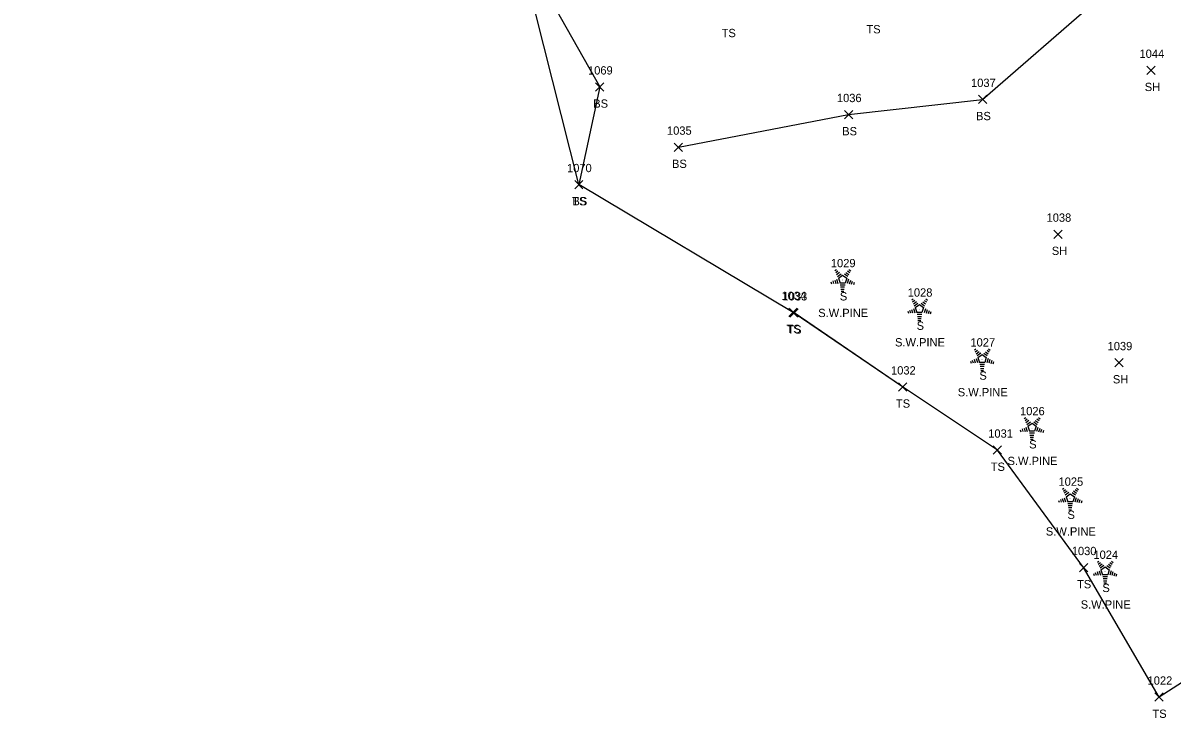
# Model space of a CAD drawing. Extents: x 1472233 to 1475777, y 540726 to 543442.
# Drawn here: x 1475042.8 to 1475319.7, y 542171.3 to 542338.7 of the extents above; entities that cross this region are included whole.
import ezdxf

# ---------------------------------------------------------------- set-up
doc = ezdxf.new("R2010")
doc.units = 0
for name, color, linetype in [('L_A', 7, 'Continuous'), ('L_C', 7, 'Continuous'), ('L_I', 7, 'Continuous'), ('L_TIC', 7, 'Continuous'), ('LELB', 7, 'Continuous'), ('LSOGP', 7, 'Continuous'), ('LTC', 7, 'Continuous')]:
    doc.layers.add(name, color=color, linetype=linetype)

msp = doc.modelspace()

# ---------------------------------------------------------------- linework, layer by layer
at = {"layer": 'L_TIC'}
for points in [[(1475313.64, 542326.34), (1475315.64, 542328.34)], [(1475315.64, 542326.34), (1475313.64, 542328.34)], [(1475180.79, 542322.33), (1475182.79, 542324.33)], [(1475182.79, 542322.33), (1475180.79, 542324.33)], [(1475273.04, 542319.33), (1475275.04, 542321.33)], [(1475275.04, 542319.33), (1475273.04, 542321.33)], [(1475240.78, 542315.68), (1475242.78, 542317.68)], [(1475242.78, 542315.68), (1475240.78, 542317.68)], [(1475199.77, 542307.82), (1475201.77, 542309.82)], [(1475201.77, 542307.82), (1475199.77, 542309.82)], [(1475175.76, 542298.8), (1475177.76, 542300.8)], [(1475177.76, 542298.8), (1475175.76, 542300.8)], [(1475175.76, 542298.8), (1475177.76, 542300.8)], [(1475177.76, 542298.8), (1475175.76, 542300.8)], [(1475291.24, 542286.85), (1475293.24, 542288.85)], [(1475293.24, 542286.85), (1475291.24, 542288.85)], [(1475227.37, 542268.02), (1475229.37, 542270.02)], [(1475229.37, 542268.02), (1475227.37, 542270.02)], [(1475227.61, 542267.89), (1475229.61, 542269.89)], [(1475229.61, 542267.89), (1475227.61, 542269.89)], [(1475305.96, 542255.9), (1475307.96, 542257.9)], [(1475307.96, 542255.9), (1475305.96, 542257.9)], [(1475253.76, 542250.05), (1475255.76, 542252.05)], [(1475255.76, 542250.05), (1475253.76, 542252.05)], [(1475276.61, 542234.83), (1475278.61, 542236.83)], [(1475278.61, 542234.83), (1475276.61, 542236.83)], [(1475297.4, 542206.53), (1475299.4, 542208.53)], [(1475299.4, 542206.53), (1475297.4, 542208.53)], [(1475315.58, 542175.31), (1475317.58, 542177.31)], [(1475317.58, 542175.31), (1475315.58, 542177.31)]]:
    msp.add_lwpolyline(points, dxfattribs=at)
at = {"layer": 'LELB'}
for points in [[(1475200.77, 542308.82), (1475241.78, 542316.68), (1475274.04, 542320.33), (1475301.6, 542344.24), (1475328.33, 542374.36), (1475336.87, 542408.47), (1475330.86, 542442.76), (1475311.21, 542502.26), (1475281.99, 542519.93), (1475248.21, 542520.89), (1475204.7, 542516.83), (1475158.55, 542517), (1475106, 542512.66), (1475101.78, 542479.34), (1475121.91, 542432.37), (1475141.93, 542394.7), (1475161.94, 542358.5), (1475181.79, 542323.33), (1475176.76, 542299.8)], [(1475316.58, 542176.31), (1475298.4, 542207.53), (1475277.61, 542235.83), (1475254.76, 542251.05), (1475228.61, 542268.89), (1475228.37, 542269.02), (1475176.76, 542299.8)]]:
    msp.add_lwpolyline(points, dxfattribs=at)
at = {"layer": 'LSOGP'}
msp.add_lwpolyline([(1475330.12, 542185), (1475316.58, 542176.31), (1475298.4, 542207.53), (1475277.61, 542235.83), (1475254.76, 542251.05), (1475228.37, 542269.02), (1475176.76, 542299.8), (1475161.94, 542358.5), (1475107.23, 542376.42), (1475093.22, 542408.74), (1475076.47, 542451.12), (1475064.48, 542485.74), (1475055.34, 542518.25), (1475052.32, 542541.03), (1475047.02, 542560.41), (1475029.67, 542584.63)], dxfattribs=at)
at = {"layer": 'LTC'}
for p, q in [((1475238.46, 542279.1), (1475238.82, 542279.36)), ((1475238.67, 542278.64), (1475239.2, 542279.02)), ((1475238.88, 542278.17), (1475239.59, 542278.68)), ((1475239.09, 542277.7), (1475239.97, 542278.34)), ((1475239.32, 542277.25), (1475240.33, 542277.98)), ((1475240.33, 542277.98), (1475241.32, 542277.26)), ((1475240.75, 542278.3), (1475241.56, 542277.71)), ((1475241.12, 542278.64), (1475241.8, 542278.15)), ((1475241.49, 542278.99), (1475242.04, 542278.59)), ((1475241.86, 542279.34), (1475242.28, 542279.04)), ((1475237.5, 542276.38), (1475237.65, 542275.91)), ((1475237.95, 542276.6), (1475238.16, 542275.95)), ((1475238.41, 542276.81), (1475238.68, 542275.98)), ((1475238.86, 542277.03), (1475239.19, 542276.01)), ((1475239.32, 542277.25), (1475239.7, 542276.06)), ((1475240.93, 542276.06), (1475239.7, 542276.06)), ((1475240.9, 542275.56), (1475239.75, 542275.56)), ((1475241.32, 542277.26), (1475240.93, 542276.06)), ((1475241.76, 542276.99), (1475241.42, 542275.95)), ((1475242.21, 542276.74), (1475241.92, 542275.85)), ((1475242.65, 542276.49), (1475242.41, 542275.76)), ((1475243.1, 542276.24), (1475242.91, 542275.66)), ((1475240.81, 542275.06), (1475239.82, 542275.06)), ((1475240.73, 542274.56), (1475239.9, 542274.56)), ((1475240.64, 542274.06), (1475239.97, 542274.06)), ((1475256.92, 542269.74), (1475257.19, 542268.9)), ((1475256.97, 542272.02), (1475257.33, 542272.28)), ((1475257.18, 542271.56), (1475257.71, 542271.94)), ((1475257.37, 542269.95), (1475257.7, 542268.93)), ((1475257.39, 542271.09), (1475258.1, 542271.6)), ((1475257.6, 542270.63), (1475258.48, 542271.26)), ((1475257.83, 542270.17), (1475258.84, 542270.91)), ((1475257.83, 542270.17), (1475258.21, 542268.98)), ((1475258.84, 542270.91), (1475259.84, 542270.18)), ((1475259.26, 542271.22), (1475260.07, 542270.63)), ((1475259.84, 542270.18), (1475259.44, 542268.98)), ((1475259.63, 542271.57), (1475260.31, 542271.07)), ((1475260.27, 542269.91), (1475259.94, 542268.87)), ((1475260, 542271.92), (1475260.55, 542271.52)), ((1475260.37, 542272.26), (1475260.79, 542271.96)), ((1475260.72, 542269.66), (1475260.43, 542268.77)), ((1475256.01, 542269.3), (1475256.16, 542268.83)), ((1475256.46, 542269.52), (1475256.67, 542268.87)), ((1475259.44, 542268.98), (1475258.21, 542268.98)), ((1475259.41, 542268.48), (1475258.26, 542268.48)), ((1475259.32, 542267.98), (1475258.33, 542267.98)), ((1475259.24, 542267.48), (1475258.41, 542267.48)), ((1475259.16, 542266.98), (1475258.48, 542266.98)), ((1475261.16, 542269.41), (1475260.93, 542268.68)), ((1475261.61, 542269.16), (1475261.42, 542268.58)), ((1475272.09, 542260), (1475272.44, 542260.26)), ((1475272.3, 542259.53), (1475272.83, 542259.92)), ((1475272.51, 542259.07), (1475273.21, 542259.58)), ((1475272.72, 542258.6), (1475273.6, 542259.24)), ((1475272.94, 542258.15), (1475273.96, 542258.88)), ((1475273.96, 542258.88), (1475274.95, 542258.16)), ((1475274.38, 542259.19), (1475275.18, 542258.61)), ((1475274.75, 542259.54), (1475275.43, 542259.05)), ((1475275.12, 542259.89), (1475275.67, 542259.49)), ((1475275.49, 542260.24), (1475275.91, 542259.94)), ((1475271.12, 542257.28), (1475271.27, 542256.81)), ((1475271.58, 542257.5), (1475271.79, 542256.84)), ((1475272.03, 542257.71), (1475272.3, 542256.88)), ((1475272.49, 542257.93), (1475272.82, 542256.91)), ((1475272.94, 542258.15), (1475273.33, 542256.95)), ((1475274.56, 542256.95), (1475273.33, 542256.95)), ((1475274.52, 542256.45), (1475273.38, 542256.45)), ((1475274.44, 542255.95), (1475273.45, 542255.95)), ((1475274.95, 542258.16), (1475274.56, 542256.95)), ((1475275.39, 542257.89), (1475275.05, 542256.85)), ((1475275.83, 542257.64), (1475275.55, 542256.75)), ((1475276.28, 542257.39), (1475276.04, 542256.66)), ((1475276.72, 542257.14), (1475276.54, 542256.56)), ((1475274.36, 542255.45), (1475273.52, 542255.45)), ((1475274.27, 542254.95), (1475273.6, 542254.95)), ((1475284.09, 542243.44), (1475284.45, 542243.69)), ((1475284.3, 542242.97), (1475284.83, 542243.36)), ((1475284.51, 542242.51), (1475285.22, 542243.02)), ((1475284.72, 542242.04), (1475285.6, 542242.68)), ((1475284.95, 542241.59), (1475285.96, 542242.32)), ((1475285.96, 542242.32), (1475286.96, 542241.59)), ((1475286.38, 542242.63), (1475287.19, 542242.04)), ((1475286.75, 542242.98), (1475287.43, 542242.49)), ((1475287.12, 542243.33), (1475287.67, 542242.93)), ((1475287.49, 542243.68), (1475287.91, 542243.37)), ((1475283.13, 542240.72), (1475283.28, 542240.25)), ((1475283.58, 542240.93), (1475283.79, 542240.28)), ((1475284.04, 542241.15), (1475284.31, 542240.31)), ((1475284.49, 542241.37), (1475284.82, 542240.35)), ((1475284.95, 542241.59), (1475285.33, 542240.39)), ((1475286.56, 542240.39), (1475285.33, 542240.39)), ((1475286.53, 542239.89), (1475285.38, 542239.89)), ((1475286.44, 542239.39), (1475285.45, 542239.39)), ((1475286.96, 542241.59), (1475286.56, 542240.39)), ((1475287.39, 542241.32), (1475287.05, 542240.28)), ((1475287.84, 542241.07), (1475287.55, 542240.19)), ((1475288.28, 542240.82), (1475288.04, 542240.09)), ((1475288.73, 542240.57), (1475288.54, 542240)), ((1475286.36, 542238.89), (1475285.53, 542238.89)), ((1475286.27, 542238.39), (1475285.6, 542238.39)), ((1475293.32, 542226.44), (1475293.67, 542226.7)), ((1475293.53, 542225.98), (1475294.06, 542226.36)), ((1475293.74, 542225.51), (1475294.44, 542226.02)), ((1475293.95, 542225.05), (1475294.83, 542225.69)), ((1475294.17, 542224.59), (1475295.19, 542225.33)), ((1475295.19, 542225.33), (1475296.18, 542224.6)), ((1475295.61, 542225.64), (1475296.41, 542225.05)), ((1475295.98, 542225.99), (1475296.66, 542225.49)), ((1475296.35, 542226.34), (1475296.9, 542225.94)), ((1475296.72, 542226.69), (1475297.14, 542226.38)), ((1475292.35, 542223.72), (1475292.5, 542223.26)), ((1475292.81, 542223.94), (1475293.02, 542223.29)), ((1475293.26, 542224.16), (1475293.53, 542223.32)), ((1475293.72, 542224.37), (1475294.05, 542223.35)), ((1475294.17, 542224.59), (1475294.56, 542223.4)), ((1475295.79, 542223.4), (1475294.56, 542223.4)), ((1475295.75, 542222.9), (1475294.61, 542222.9)), ((1475296.18, 542224.6), (1475295.79, 542223.4)), ((1475296.62, 542224.33), (1475296.28, 542223.29)), ((1475297.06, 542224.08), (1475296.78, 542223.2)), ((1475297.51, 542223.83), (1475297.27, 542223.1)), ((1475297.95, 542223.58), (1475297.77, 542223.01)), ((1475295.67, 542222.4), (1475294.68, 542222.4)), ((1475295.59, 542221.9), (1475294.75, 542221.9)), ((1475295.5, 542221.4), (1475294.83, 542221.4)), ((1475301.73, 542208.83), (1475302.08, 542209.09)), ((1475301.94, 542208.37), (1475302.47, 542208.75)), ((1475304.75, 542208.73), (1475305.3, 542208.33)), ((1475305.13, 542209.07), (1475305.54, 542208.77)), ((1475300.76, 542206.11), (1475300.91, 542205.65)), ((1475301.21, 542206.33), (1475301.43, 542205.68)), ((1475301.67, 542206.55), (1475301.94, 542205.71)), ((1475302.13, 542206.76), (1475302.46, 542205.74)), ((1475302.15, 542207.9), (1475302.85, 542208.41)), ((1475302.36, 542207.44), (1475303.23, 542208.07)), ((1475302.58, 542206.98), (1475303.59, 542207.72)), ((1475302.58, 542206.98), (1475302.97, 542205.79)), ((1475303.59, 542207.72), (1475304.59, 542206.99)), ((1475304.01, 542208.03), (1475304.82, 542207.44)), ((1475304.59, 542206.99), (1475304.2, 542205.79)), ((1475304.38, 542208.38), (1475305.06, 542207.88)), ((1475305.03, 542206.72), (1475304.69, 542205.68)), ((1475305.47, 542206.47), (1475305.18, 542205.59)), ((1475305.92, 542206.22), (1475305.68, 542205.49)), ((1475306.36, 542205.97), (1475306.17, 542205.4)), ((1475304.2, 542205.79), (1475302.97, 542205.79)), ((1475304.16, 542205.29), (1475303.01, 542205.29)), ((1475304.08, 542204.79), (1475303.09, 542204.79)), ((1475303.99, 542204.29), (1475303.16, 542204.29)), ((1475303.91, 542203.79), (1475303.23, 542203.79))]:
    msp.add_line(p, q, dxfattribs=at)

# ---------------------------------------------------------------- texts
at = {"layer": 'L_A'}
for s, p in [('TS', (1475211.17, 542335.33)), ('TS', (1475211.17, 542335.33)), ('TS', (1475246.06, 542336.25)), ('SH', (1475313.13, 542322.34)), ('BS', (1475180.23, 542318.33)), ('BS', (1475272.48, 542315.33)), ('BS', (1475240.22, 542311.68)), ('BS', (1475199.21, 542303.82)), ('TS', (1475175.17, 542294.8)), ('BS', (1475175.21, 542294.8)), ('SH', (1475290.73, 542282.85)), ('S', (1475239.65, 542271.89)), ('S', (1475258.16, 542264.81)), ('TS', (1475226.78, 542264.02)), ('TS', (1475227.02, 542263.89)), ('S', (1475273.28, 542252.79)), ('SH', (1475305.45, 542251.9)), ('TS', (1475253.17, 542246.05)), ('S', (1475285.28, 542236.23)), ('TS', (1475276.02, 542230.83)), ('S', (1475294.51, 542219.24)), ('TS', (1475296.81, 542202.53)), ('S', (1475302.92, 542201.63)), ('TS', (1475314.99, 542171.31))]:
    msp.add_text(s, height=2, dxfattribs=at).set_placement(p)
at = {"layer": 'L_C'}
for p in [(1475234.44, 542267.89), (1475252.95, 542260.81), (1475268.07, 542248.79), (1475280.07, 542232.23), (1475289.3, 542215.24), (1475297.7, 542197.63)]:
    msp.add_text('S.W.PINE', height=2, dxfattribs=at).set_placement(p)
at = {"layer": 'L_I'}
for s, p in [('1044', (1475311.87, 542330.34)), ('1069', (1475178.97, 542326.33)), ('1037', (1475271.27, 542323.33)), ('1036', (1475238.95, 542319.68)), ('1035', (1475198, 542311.82)), ('1070', (1475173.91, 542302.8)), ('1070', (1475173.91, 542302.8)), ('1038', (1475289.47, 542290.85)), ('1029', (1475237.49, 542279.89)), ('1034', (1475225.6, 542272.02)), ('1033', (1475225.84, 542271.89)), ('1028', (1475256.01, 542272.81)), ('1027', (1475271.12, 542260.79)), ('1039', (1475304.18, 542259.9)), ('1032', (1475251.99, 542254.05)), ('1026', (1475283.07, 542244.23)), ('1031', (1475275.41, 542238.83)), ('1025', (1475292.35, 542227.24)), ('1030', (1475295.55, 542210.53)), ('1024', (1475300.76, 542209.63)), ('1022', (1475313.81, 542179.31))]:
    msp.add_text(s, height=2, dxfattribs=at).set_placement(p)
at = {"layer": 'LTC'}
for p in [(1475240.21, 542277), (1475258.72, 542269.92), (1475273.84, 542257.9), (1475285.84, 542241.33), (1475295.07, 542224.34), (1475303.47, 542206.73)]:
    msp.add_text('.', height=1.04, rotation=270, dxfattribs=at).set_placement(p)

doc.saveas('drawing.dxf')
